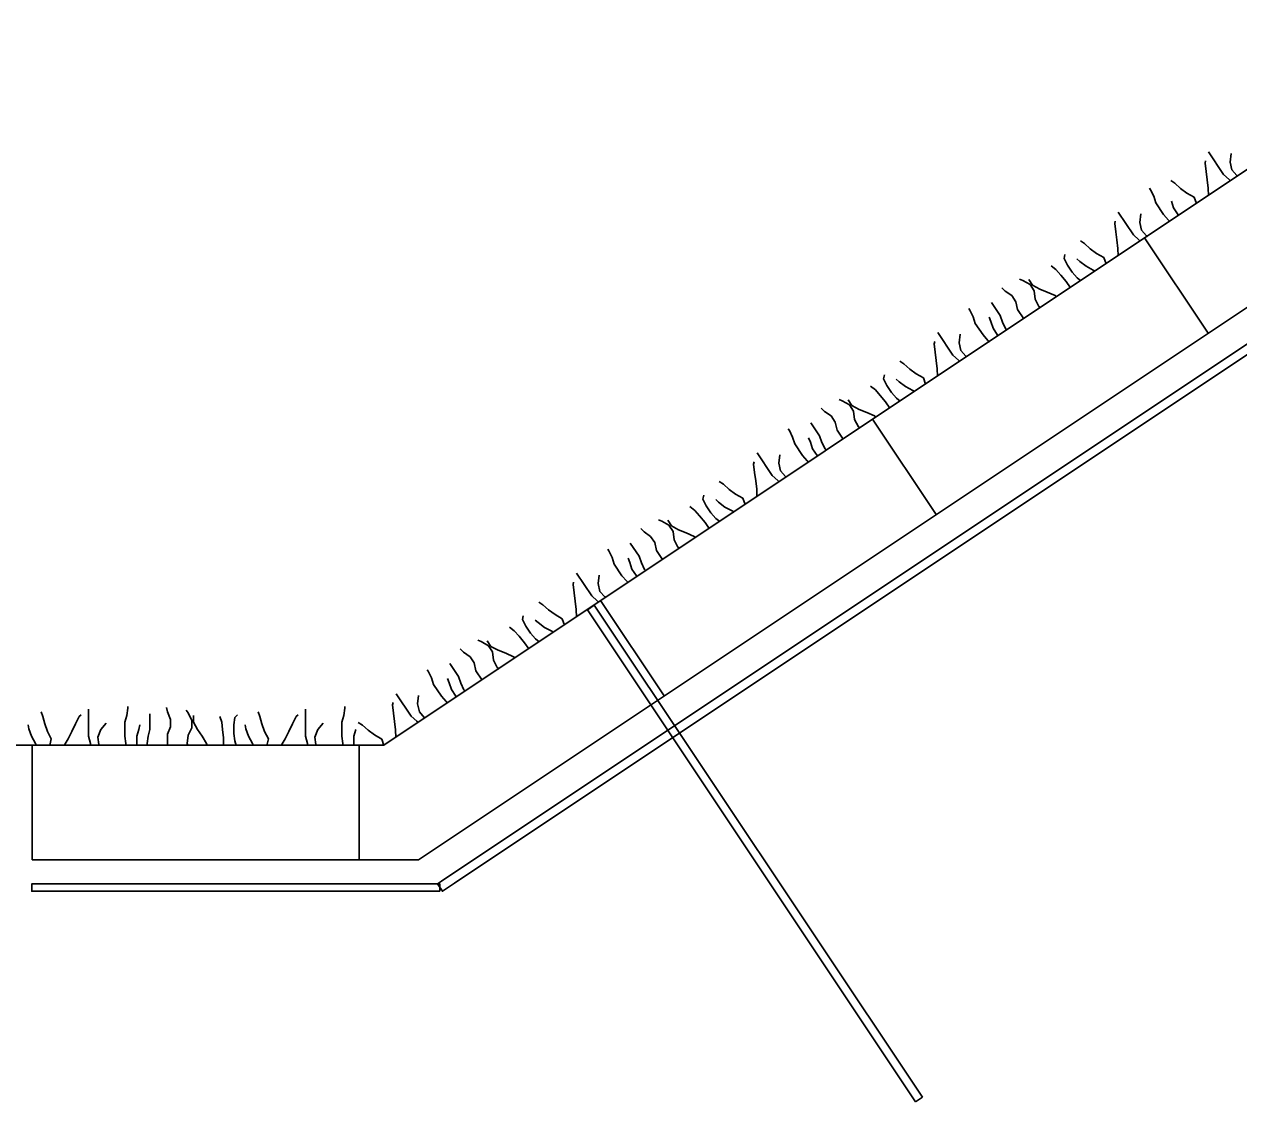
# Model space of a CAD drawing. Extents: x 638850 to 644908, y 297188 to 298900.
# Drawn here: x 641914.57 to 641953.16, y 297705.63 to 297739.88 of the extents above; entities that cross this region are included whole.
import ezdxf

# ---------------------------------------------------------------- set-up
doc = ezdxf.new("R2010")
doc.units = 0
for name, color, linetype in [('10', 7, 'Continuous'), ('4', 7, 'Continuous'), ('7', 7, 'Continuous'), ('8', 7, 'Continuous')]:
    doc.layers.add(name, color=color, linetype=linetype)

msp = doc.modelspace()

# ---------------------------------------------------------------- linework, layer by layer
at = {"layer": '10'}
msp.add_line((641914.822, 297716.969), (641894.155, 297716.969), dxfattribs=at)
at = {"layer": '4'}
for p, q in [((641925.993, 297716.969), (642114.375, 297842.604)), ((641927.1, 297713.326), (642115.48, 297838.958)), ((641952.189, 297730.058), (641950.169, 297733.09)), ((641943.549, 297724.294), (641941.526, 297727.327)), ((641934.906, 297718.531), (641932.883, 297721.562)), ((641914.822, 297716.969), (641925.993, 297716.969)), ((641914.822, 297716.969), (641914.822, 297713.326)), ((641925.211, 297716.969), (641925.211, 297713.326)), ((641914.822, 297713.326), (641927.1, 297713.326))]:
    msp.add_line(p, q, dxfattribs=at)
at = {"layer": '7'}
for p, q in [((641932.466, 297721.268), (641932.681, 297721.411)), ((641932.466, 297721.268), (641942.892, 297705.634)), ((641932.681, 297721.411), (641943.107, 297705.778)), ((641942.892, 297705.634), (641943.107, 297705.778))]:
    msp.add_line(p, q, dxfattribs=at)
for points in [[(642116.101, 297837.864), (641927.859, 297712.324), (641927.702, 297712.558), (642115.943, 297838.101)], [(641927.78, 297712.324), (641914.811, 297712.324), (641914.811, 297712.558), (641927.78, 297712.558)]]:
    msp.add_lwpolyline(points, close=True, dxfattribs=at)
at = {"layer": '8'}
for p, q in [((641952.09, 297735.464), (641952.105, 297735.54)), ((641952.12, 297735.198), (641952.09, 297735.464)), ((641952.68, 297735.103), (641952.201, 297735.822)), ((641952.885, 297735.497), (641952.919, 297735.767)), ((641952.941, 297735.248), (641952.885, 297735.497)), ((641952.155, 297734.937), (641952.12, 297735.198)), ((641952.859, 297734.946), (641952.68, 297735.103)), ((641953.098, 297735.069), (641952.941, 297735.248)), ((641953.127, 297735.052), (641953.098, 297735.069)), ((641950.356, 297734.618), (641950.322, 297734.669)), ((641951.129, 297734.823), (641950.998, 297734.909)), ((641951.313, 297734.659), (641951.129, 297734.823)), ((641952.187, 297734.672), (641952.155, 297734.937)), ((641952.196, 297734.43), (641952.187, 297734.672)), ((641952.9, 297734.9), (641952.859, 297734.946)), ((641950.457, 297734.41), (641950.356, 297734.618)), ((641950.525, 297734.198), (641950.457, 297734.41)), ((641951.515, 297734.51), (641951.313, 297734.659)), ((641951.747, 297734.378), (641951.515, 297734.51)), ((641951.817, 297734.178), (641951.747, 297734.378)), ((641949.811, 297733.188), (641949.332, 297733.906)), ((641950.772, 297733.828), (641950.525, 297734.198)), ((641951.09, 297734.041), (641951.022, 297734.253)), ((641951.235, 297733.824), (641951.09, 297734.041)), ((641949.221, 297733.549), (641949.236, 297733.624)), ((641949.251, 297733.282), (641949.221, 297733.549)), ((641950.016, 297733.582), (641950.048, 297733.85)), ((641950.072, 297733.333), (641950.016, 297733.582)), ((641950.925, 297733.654), (641950.772, 297733.828)), ((641950.973, 297733.613), (641950.925, 297733.654)), ((641951.257, 297733.802), (641951.235, 297733.824)), ((641949.286, 297733.021), (641949.251, 297733.282)), ((641949.989, 297733.031), (641949.811, 297733.188)), ((641950.228, 297733.153), (641950.072, 297733.333)), ((641950.258, 297733.136), (641950.228, 297733.153)), ((641948.26, 297732.908), (641948.129, 297732.994)), ((641948.442, 297732.742), (641948.26, 297732.908)), ((641948.644, 297732.593), (641948.442, 297732.742)), ((641949.318, 297732.756), (641949.286, 297733.021)), ((641949.327, 297732.515), (641949.318, 297732.756)), ((641950.031, 297732.985), (641949.989, 297733.031)), ((641947.609, 297732.437), (641947.638, 297732.559)), ((641947.716, 297732.222), (641947.609, 297732.437)), ((641948.107, 297732.338), (641948.015, 297732.421)), ((641948.878, 297732.463), (641948.644, 297732.593)), ((641948.948, 297732.263), (641948.878, 297732.463)), ((641947.35, 297732.08), (641947.198, 297732.199)), ((641947.503, 297731.906), (641947.35, 297732.08)), ((641947.864, 297732), (641947.716, 297732.222)), ((641948.021, 297731.82), (641947.864, 297732)), ((641948.31, 297732.187), (641948.107, 297732.338)), ((641948.538, 297732.062), (641948.31, 297732.187)), ((641948.597, 297732.028), (641948.538, 297732.062)), ((641946.298, 297731.736), (641946.196, 297731.778)), ((641946.529, 297731.606), (641946.298, 297731.736)), ((641946.608, 297731.585), (641946.489, 297731.764)), ((641946.66, 297731.409), (641946.529, 297731.606)), ((641946.837, 297731.462), (641946.608, 297731.585)), ((641947.678, 297731.699), (641947.503, 297731.906)), ((641947.809, 297731.503), (641947.678, 297731.699)), ((641948.144, 297731.726), (641948.021, 297731.82)), ((641945.738, 297731.399), (641945.632, 297731.504)), ((641945.946, 297731.254), (641945.738, 297731.399)), ((641946.077, 297731.057), (641945.946, 297731.254)), ((641946.692, 297731.144), (641946.66, 297731.409)), ((641947.076, 297731.364), (641946.837, 297731.462)), ((641947.326, 297731.254), (641947.076, 297731.364)), ((641947.376, 297731.214), (641947.326, 297731.254)), ((641944.619, 297730.792), (641944.585, 297730.843)), ((641945.578, 297730.622), (641945.302, 297731.037)), ((641946.133, 297730.808), (641946.077, 297731.057)), ((641946.811, 297730.911), (641946.692, 297731.144)), ((641946.865, 297730.873), (641946.811, 297730.911)), ((641944.721, 297730.584), (641944.619, 297730.792)), ((641944.789, 297730.372), (641944.721, 297730.584)), ((641945.285, 297730.427), (641945.231, 297730.564)), ((641945.353, 297730.215), (641945.285, 297730.427)), ((641945.652, 297730.414), (641945.578, 297730.622)), ((641946.328, 297730.515), (641946.133, 297730.808)), ((641944.074, 297729.362), (641943.595, 297730.08)), ((641945.035, 297730.002), (641944.789, 297730.372)), ((641945.498, 297729.998), (641945.353, 297730.215)), ((641945.754, 297730.206), (641945.652, 297730.414)), ((641945.795, 297730.16), (641945.754, 297730.206)), ((641943.484, 297729.723), (641943.499, 297729.798)), ((641943.514, 297729.456), (641943.484, 297729.723)), ((641944.279, 297729.756), (641944.311, 297730.024)), ((641944.335, 297729.507), (641944.279, 297729.756)), ((641945.188, 297729.828), (641945.035, 297730.002)), ((641945.236, 297729.787), (641945.188, 297729.828)), ((641945.52, 297729.976), (641945.498, 297729.998)), ((641943.549, 297729.195), (641943.514, 297729.456)), ((641944.253, 297729.205), (641944.074, 297729.362)), ((641944.492, 297729.327), (641944.335, 297729.507)), ((641944.521, 297729.31), (641944.492, 297729.327)), ((641942.523, 297729.082), (641942.392, 297729.168)), ((641942.707, 297728.917), (641942.523, 297729.082)), ((641942.907, 297728.767), (641942.707, 297728.917)), ((641943.581, 297728.93), (641943.549, 297729.195)), ((641943.59, 297728.689), (641943.581, 297728.93)), ((641944.294, 297729.159), (641944.253, 297729.205)), ((641941.873, 297728.611), (641941.902, 297728.733)), ((641941.979, 297728.396), (641941.873, 297728.611)), ((641942.37, 297728.512), (641942.278, 297728.595)), ((641942.573, 297728.361), (641942.37, 297728.512)), ((641943.141, 297728.637), (641942.907, 297728.767)), ((641943.211, 297728.437), (641943.141, 297728.637)), ((641941.614, 297728.254), (641941.461, 297728.373)), ((641941.767, 297728.08), (641941.614, 297728.254)), ((641942.127, 297728.174), (641941.979, 297728.396)), ((641942.284, 297727.994), (641942.127, 297728.174)), ((641942.801, 297728.236), (641942.573, 297728.361)), ((641942.86, 297728.202), (641942.801, 297728.236)), ((641940.561, 297727.91), (641940.459, 297727.952)), ((641940.792, 297727.78), (641940.561, 297727.91)), ((641940.871, 297727.759), (641940.752, 297727.938)), ((641940.923, 297727.583), (641940.792, 297727.78)), ((641941.101, 297727.636), (641940.871, 297727.759)), ((641941.941, 297727.873), (641941.767, 297728.08)), ((641942.072, 297727.677), (641941.941, 297727.873)), ((641942.407, 297727.9), (641942.284, 297727.994)), ((641940.001, 297727.573), (641939.895, 297727.678)), ((641940.209, 297727.428), (641940.001, 297727.573)), ((641940.34, 297727.231), (641940.209, 297727.428)), ((641940.955, 297727.318), (641940.923, 297727.583)), ((641941.34, 297727.538), (641941.101, 297727.636)), ((641941.589, 297727.428), (641941.34, 297727.538)), ((641941.641, 297727.389), (641941.589, 297727.428)), ((641938.882, 297726.966), (641938.848, 297727.017)), ((641938.984, 297726.758), (641938.882, 297726.966)), ((641939.841, 297726.796), (641939.565, 297727.211)), ((641940.396, 297726.982), (641940.34, 297727.231)), ((641940.591, 297726.689), (641940.396, 297726.982)), ((641941.074, 297727.085), (641940.955, 297727.318)), ((641941.13, 297727.048), (641941.074, 297727.085)), ((641939.052, 297726.546), (641938.984, 297726.758)), ((641939.549, 297726.601), (641939.494, 297726.738)), ((641939.617, 297726.389), (641939.549, 297726.601)), ((641939.915, 297726.588), (641939.841, 297726.796)), ((641940.017, 297726.38), (641939.915, 297726.588)), ((641938.337, 297725.536), (641937.858, 297726.254)), ((641938.542, 297725.93), (641938.574, 297726.198)), ((641939.298, 297726.176), (641939.052, 297726.546)), ((641939.761, 297726.172), (641939.617, 297726.389)), ((641940.058, 297726.334), (641940.017, 297726.38)), ((641937.747, 297725.897), (641937.762, 297725.972)), ((641937.778, 297725.63), (641937.747, 297725.897)), ((641938.598, 297725.681), (641938.542, 297725.93)), ((641939.451, 297726.002), (641939.298, 297726.176)), ((641939.5, 297725.961), (641939.451, 297726.002)), ((641939.785, 297726.152), (641939.761, 297726.172)), ((641937.812, 297725.369), (641937.778, 297725.63)), ((641938.516, 297725.379), (641938.337, 297725.536)), ((641938.755, 297725.501), (641938.598, 297725.681)), ((641938.784, 297725.484), (641938.755, 297725.501)), ((641936.786, 297725.256), (641936.655, 297725.342)), ((641936.97, 297725.092), (641936.786, 297725.256)), ((641937.172, 297724.942), (641936.97, 297725.092)), ((641937.844, 297725.104), (641937.812, 297725.369)), ((641937.853, 297724.863), (641937.844, 297725.104)), ((641938.557, 297725.333), (641938.516, 297725.379)), ((641936.136, 297724.785), (641936.165, 297724.907)), ((641936.243, 297724.57), (641936.136, 297724.785)), ((641936.633, 297724.686), (641936.541, 297724.769)), ((641936.836, 297724.535), (641936.633, 297724.686)), ((641937.404, 297724.811), (641937.172, 297724.942)), ((641937.474, 297724.611), (641937.404, 297724.811)), ((641935.877, 297724.428), (641935.724, 297724.547)), ((641936.03, 297724.254), (641935.877, 297724.428)), ((641936.204, 297724.047), (641936.03, 297724.254)), ((641936.391, 297724.348), (641936.243, 297724.57)), ((641936.547, 297724.168), (641936.391, 297724.348)), ((641937.064, 297724.41), (641936.836, 297724.535)), ((641937.123, 297724.376), (641937.064, 297724.41)), ((641934.824, 297724.084), (641934.722, 297724.126)), ((641935.055, 297723.954), (641934.824, 297724.084)), ((641935.134, 297723.933), (641935.016, 297724.112)), ((641935.186, 297723.757), (641935.055, 297723.954)), ((641935.364, 297723.81), (641935.134, 297723.933)), ((641936.335, 297723.851), (641936.204, 297724.047)), ((641936.67, 297724.074), (641936.547, 297724.168)), ((641934.265, 297723.747), (641934.158, 297723.852)), ((641934.472, 297723.602), (641934.265, 297723.747)), ((641934.603, 297723.405), (641934.472, 297723.602)), ((641935.218, 297723.492), (641935.186, 297723.757)), ((641935.337, 297723.259), (641935.218, 297723.492)), ((641935.603, 297723.712), (641935.364, 297723.81)), ((641935.852, 297723.602), (641935.603, 297723.712)), ((641935.904, 297723.563), (641935.852, 297723.602)), ((641933.145, 297723.14), (641933.111, 297723.191)), ((641933.247, 297722.932), (641933.145, 297723.14)), ((641934.105, 297722.97), (641933.828, 297723.385)), ((641934.659, 297723.156), (641934.603, 297723.405)), ((641934.854, 297722.863), (641934.659, 297723.156)), ((641935.393, 297723.222), (641935.337, 297723.259)), ((641933.315, 297722.72), (641933.247, 297722.932)), ((641933.561, 297722.35), (641933.315, 297722.72)), ((641933.812, 297722.775), (641933.757, 297722.912)), ((641933.88, 297722.563), (641933.812, 297722.775)), ((641934.178, 297722.762), (641934.105, 297722.97)), ((641934.28, 297722.554), (641934.178, 297722.762)), ((641932.601, 297721.71), (641932.121, 297722.428)), ((641932.806, 297722.104), (641932.839, 297722.373)), ((641933.714, 297722.176), (641933.561, 297722.35)), ((641934.024, 297722.346), (641933.88, 297722.563)), ((641934.048, 297722.326), (641934.024, 297722.346)), ((641934.321, 297722.508), (641934.28, 297722.554)), ((641932.01, 297722.071), (641932.026, 297722.146)), ((641932.041, 297721.804), (641932.01, 297722.071)), ((641932.861, 297721.855), (641932.806, 297722.104)), ((641933.763, 297722.135), (641933.714, 297722.176)), ((641932.075, 297721.543), (641932.041, 297721.804)), ((641932.779, 297721.553), (641932.601, 297721.71)), ((641932.82, 297721.507), (641932.779, 297721.553)), ((641933.018, 297721.675), (641932.861, 297721.855)), ((641933.048, 297721.658), (641933.018, 297721.675)), ((641931.05, 297721.43), (641930.919, 297721.516)), ((641931.233, 297721.266), (641931.05, 297721.43)), ((641931.435, 297721.116), (641931.233, 297721.266)), ((641932.108, 297721.278), (641932.075, 297721.543)), ((641932.116, 297721.037), (641932.108, 297721.278)), ((641930.399, 297720.959), (641930.428, 297721.081)), ((641930.506, 297720.744), (641930.399, 297720.959)), ((641930.896, 297720.86), (641930.804, 297720.943)), ((641931.1, 297720.709), (641930.896, 297720.86)), ((641931.667, 297720.985), (641931.435, 297721.116)), ((641931.738, 297720.785), (641931.667, 297720.985)), ((641930.14, 297720.602), (641929.987, 297720.721)), ((641930.293, 297720.428), (641930.14, 297720.602)), ((641930.468, 297720.221), (641930.293, 297720.428)), ((641930.654, 297720.522), (641930.506, 297720.744)), ((641930.81, 297720.342), (641930.654, 297720.522)), ((641931.329, 297720.586), (641931.1, 297720.709)), ((641931.386, 297720.55), (641931.329, 297720.586)), ((641928.528, 297719.922), (641928.423, 297720.028)), ((641929.087, 297720.258), (641928.985, 297720.3)), ((641929.318, 297720.128), (641929.087, 297720.258)), ((641929.398, 297720.107), (641929.279, 297720.286)), ((641929.449, 297719.931), (641929.318, 297720.128)), ((641929.627, 297719.984), (641929.398, 297720.107)), ((641930.599, 297720.025), (641930.468, 297720.221)), ((641930.933, 297720.248), (641930.81, 297720.342)), ((641928.735, 297719.776), (641928.528, 297719.922)), ((641928.866, 297719.579), (641928.735, 297719.776)), ((641929.481, 297719.666), (641929.449, 297719.931)), ((641929.6, 297719.433), (641929.481, 297719.666)), ((641929.868, 297719.887), (641929.627, 297719.984)), ((641930.115, 297719.776), (641929.868, 297719.887)), ((641930.167, 297719.737), (641930.115, 297719.776)), ((641927.408, 297719.314), (641927.374, 297719.365)), ((641927.51, 297719.106), (641927.408, 297719.314)), ((641928.368, 297719.144), (641928.091, 297719.559)), ((641928.922, 297719.33), (641928.866, 297719.579)), ((641929.118, 297719.037), (641928.922, 297719.33)), ((641929.656, 297719.396), (641929.6, 297719.433)), ((641927.578, 297718.894), (641927.51, 297719.106)), ((641927.824, 297718.524), (641927.578, 297718.894)), ((641928.075, 297718.949), (641928.02, 297719.086)), ((641928.143, 297718.737), (641928.075, 297718.949)), ((641928.441, 297718.936), (641928.368, 297719.144)), ((641928.543, 297718.728), (641928.441, 297718.936)), ((641926.864, 297717.884), (641926.384, 297718.602)), ((641927.069, 297718.278), (641927.102, 297718.547)), ((641927.977, 297718.35), (641927.824, 297718.524)), ((641928.287, 297718.52), (641928.143, 297718.737)), ((641928.312, 297718.5), (641928.287, 297718.52)), ((641928.584, 297718.682), (641928.543, 297718.728)), ((641916.61, 297717.249), (641916.61, 297718.113)), ((641917.826, 297717.908), (641917.857, 297718.137)), ((641917.857, 297718.137), (641917.857, 297718.199)), ((641919.125, 297718.021), (641919.095, 297718.168)), ((641919.777, 297717.991), (641919.716, 297718.083)), ((641923.506, 297717.249), (641923.506, 297718.113)), ((641924.722, 297717.908), (641924.752, 297718.137)), ((641924.752, 297718.137), (641924.752, 297718.199)), ((641926.274, 297718.245), (641926.289, 297718.32)), ((641926.304, 297717.978), (641926.274, 297718.245)), ((641927.125, 297718.029), (641927.069, 297718.278)), ((641928.026, 297718.309), (641927.977, 297718.35)), ((641915.165, 297717.877), (641915.103, 297718.021)), ((641915.226, 297717.639), (641915.165, 297717.877)), ((641916.197, 297717.639), (641916.319, 297717.877)), ((641916.319, 297717.877), (641916.374, 297717.932)), ((641917.765, 297717.693), (641917.826, 297717.908)), ((641917.765, 297717.249), (641917.765, 297717.693)), ((641918.561, 297717.464), (641918.561, 297717.962)), ((641919.217, 297717.785), (641919.125, 297718.021)), ((641919.217, 297717.549), (641919.217, 297717.785)), ((641919.897, 297717.755), (641919.777, 297717.991)), ((641919.897, 297717.518), (641919.897, 297717.755)), ((641919.952, 297717.693), (641919.952, 297717.908)), ((641920.074, 297717.464), (641919.952, 297717.693)), ((641920.844, 297717.693), (641920.783, 297717.877)), ((641920.875, 297717.464), (641920.844, 297717.693)), ((641921.227, 297717.608), (641921.258, 297717.847)), ((641921.258, 297717.847), (641921.349, 297717.932)), ((641922.06, 297717.877), (641921.999, 297718.021)), ((641922.119, 297717.639), (641922.06, 297717.877)), ((641923.092, 297717.639), (641923.215, 297717.877)), ((641923.215, 297717.877), (641923.27, 297717.932)), ((641924.66, 297717.693), (641924.722, 297717.908)), ((641924.66, 297717.249), (641924.66, 297717.693)), ((641925.313, 297717.604), (641925.182, 297717.69)), ((641926.339, 297717.717), (641926.304, 297717.978)), ((641926.371, 297717.452), (641926.339, 297717.717)), ((641927.042, 297717.727), (641926.864, 297717.884)), ((641927.083, 297717.681), (641927.042, 297717.727)), ((641927.281, 297717.849), (641927.125, 297718.029)), ((641927.311, 297717.832), (641927.281, 297717.849)), ((641914.721, 297717.488), (641914.69, 297717.608)), ((641914.806, 297717.249), (641914.721, 297717.488)), ((641915.309, 297717.403), (641915.226, 297717.639)), ((641915.431, 297717.164), (641915.309, 297717.403)), ((641915.961, 297717.164), (641916.081, 297717.403)), ((641916.081, 297717.403), (641916.197, 297717.639)), ((641916.908, 297717.225), (641916.999, 297717.464)), ((641916.999, 297717.464), (641917.174, 297717.669)), ((641918.148, 297717.249), (641918.209, 297717.464)), ((641918.209, 297717.464), (641918.239, 297717.608)), ((641918.506, 297717.249), (641918.561, 297717.464)), ((641919.125, 297717.311), (641919.217, 297717.549)), ((641919.125, 297716.959), (641919.125, 297717.311)), ((641919.777, 297717.28), (641919.897, 297717.518)), ((641920.219, 297717.249), (641920.074, 297717.464)), ((641920.905, 297717.195), (641920.875, 297717.464)), ((641921.227, 297717.341), (641921.227, 297717.608)), ((641921.258, 297717.105), (641921.227, 297717.341)), ((641921.616, 297717.488), (641921.586, 297717.608)), ((641921.701, 297717.249), (641921.616, 297717.488)), ((641922.204, 297717.403), (641922.119, 297717.639)), ((641922.327, 297717.164), (641922.204, 297717.403)), ((641922.856, 297717.164), (641922.977, 297717.403)), ((641922.977, 297717.403), (641923.092, 297717.639)), ((641923.803, 297717.225), (641923.895, 297717.464)), ((641923.895, 297717.464), (641924.07, 297717.669)), ((641925.043, 297717.249), (641925.104, 297717.464)), ((641925.496, 297717.44), (641925.313, 297717.604)), ((641925.698, 297717.29), (641925.496, 297717.44)), ((641926.379, 297717.211), (641926.371, 297717.452)), ((641914.926, 297717.02), (641914.806, 297717.249)), ((641914.957, 297716.959), (641914.926, 297717.02)), ((641915.379, 297716.959), (641915.431, 297717.164)), ((641915.834, 297716.959), (641915.961, 297717.164)), ((641916.671, 297717.02), (641916.61, 297717.249)), ((641916.68, 297716.959), (641916.671, 297717.02)), ((641916.938, 297716.989), (641916.908, 297717.225)), ((641916.954, 297716.959), (641916.938, 297716.989)), ((641917.796, 297717.02), (641917.765, 297717.249)), ((641917.813, 297716.959), (641917.796, 297717.02)), ((641918.148, 297716.989), (641918.148, 297717.249)), ((641918.154, 297716.959), (641918.148, 297716.989)), ((641918.476, 297717.02), (641918.506, 297717.249)), ((641918.484, 297716.959), (641918.476, 297717.02)), ((641919.746, 297717.02), (641919.777, 297717.28)), ((641919.77, 297716.959), (641919.746, 297717.02)), ((641920.365, 297717.02), (641920.219, 297717.249)), ((641920.385, 297716.959), (641920.365, 297717.02)), ((641920.905, 297716.959), (641920.905, 297717.195)), ((641921.308, 297716.959), (641921.258, 297717.105)), ((641921.822, 297717.02), (641921.701, 297717.249)), ((641921.852, 297716.959), (641921.822, 297717.02)), ((641922.274, 297716.959), (641922.327, 297717.164)), ((641922.729, 297716.959), (641922.856, 297717.164)), ((641923.567, 297717.02), (641923.506, 297717.249)), ((641923.576, 297716.959), (641923.567, 297717.02)), ((641923.834, 297716.989), (641923.803, 297717.225)), ((641923.849, 297716.959), (641923.834, 297716.989)), ((641924.691, 297717.02), (641924.66, 297717.249)), ((641924.709, 297716.959), (641924.691, 297717.02)), ((641925.043, 297716.989), (641925.043, 297717.249)), ((641925.05, 297716.959), (641925.043, 297716.989)), ((641925.93, 297717.159), (641925.698, 297717.29)), ((641926.001, 297716.959), (641925.93, 297717.159))]:
    msp.add_line(p, q, dxfattribs=at)

doc.saveas('drawing.dxf')
